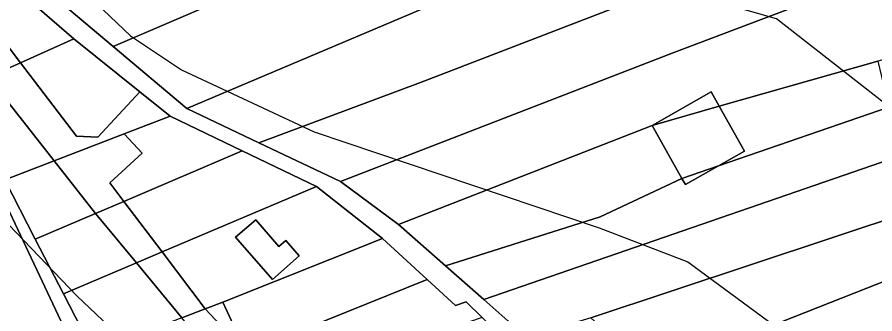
# Model space of a CAD drawing. Extents: x -510989 to -501240, y -1184665 to -1176089.
# Drawn here: x -509389.1 to -509237.3, y -1179799.2 to -1179746.7 of the extents above; entities that cross this region are included whole.
import ezdxf

# ---------------------------------------------------------------- set-up
doc = ezdxf.new("R2010")
doc.units = 0
for name, color, linetype in [('ostatni_plocha_x_manipulacni_plocha', 7, 'Continuous'), ('ostatni_plocha_x_ostatni_komunikace', 7, 'Continuous'), ('ostatni_plocha_x_sportoviste_a_rekr_plocha', 7, 'Continuous'), ('vrstevnice_01', 7, 'Continuous'), ('vrstevnice_02', 7, 'Continuous'), ('zastavena_plocha_a_nadvori', 7, 'Continuous')]:
    doc.layers.add(name, color=color, linetype=linetype)

msp = doc.modelspace()

# ---------------------------------------------------------------- linework, layer by layer
at = {"layer": 'ostatni_plocha_x_manipulacni_plocha'}
for points in [[(-509269.59, -1179693.23), (-509256.82, -1179706.98), (-509322.96, -1179730.73), (-509372.08, -1179751.87), (-509382.45, -1179743.08), (-509379.57, -1179742.54), (-509379.85, -1179741.04), (-509381.06, -1179734.61), (-509358.88, -1179726.9), (-509346.23, -1179721.75)], [(-509256.82, -1179706.98), (-509245.01, -1179719.69), (-509302.75, -1179738.95), (-509359.08, -1179762.88), (-509372.08, -1179751.87), (-509322.96, -1179730.73)], [(-509245.01, -1179719.69), (-509240.83, -1179724.2), (-509237.84, -1179727.41), (-509243.37, -1179729.55), (-509317.7, -1179758.27), (-509346.32, -1179768.93), (-509359.08, -1179762.88), (-509302.75, -1179738.95)], [(-509243.37, -1179729.55), (-509237.84, -1179727.41), (-509233.41, -1179732.19), (-509239.01, -1179740.05), (-509273.17, -1179753.08), (-509331.87, -1179775.78), (-509346.32, -1179768.93), (-509317.7, -1179758.27)], [(-509399.18, -1179740.62), (-509393.4, -1179738.11), (-509379.07, -1179750.52), (-509388.47, -1179754.75)], [(-509239.01, -1179740.05), (-509227.39, -1179738.67), (-509217.72, -1179749.08), (-509236.76, -1179754.49), (-509264.85, -1179762.46), (-509266.27, -1179759.93), (-509276.74, -1179765.84), (-509321.59, -1179783.39), (-509331.87, -1179775.78), (-509273.17, -1179753.08)], [(-509379.07, -1179750.52), (-509367.36, -1179759.9), (-509374.81, -1179767.93), (-509378.59, -1179767.77), (-509388.47, -1179754.75)], [(-509264.85, -1179762.46), (-509236.76, -1179754.49), (-509234.85, -1179762.63), (-509264.96, -1179772.99), (-509260.36, -1179770.4)], [(-509394.18, -1179757.32), (-509382.52, -1179772.14), (-509391.24, -1179775.51), (-509399.39, -1179759.66)], [(-509399.39, -1179759.66), (-509391.24, -1179775.51), (-509385.86, -1179785.98), (-509380.89, -1179795.66), (-509375.64, -1179805.88), (-509371.39, -1179814.14), (-509367.19, -1179822.32), (-509363.5, -1179829.51), (-509359.77, -1179836.76), (-509356.55, -1179843.03), (-509355.83, -1179844.44), (-509370.72, -1179855.06), (-509373.44, -1179857.05), (-509392.72, -1179864.7), (-509360.28, -1179845.17), (-509392.82, -1179776.12), (-509400.37, -1179760.1)], [(-509232.83, -1179771.24), (-509306.51, -1179796.69), (-509313.29, -1179790.71), (-509285.89, -1179782.05), (-509271.45, -1179775.23), (-509270.83, -1179776.31), (-509264.96, -1179772.99), (-509234.85, -1179762.63)], [(-509370.12, -1179767.34), (-509361.99, -1179764.2), (-509349.27, -1179770.32), (-509370.22, -1179779.29), (-509372.68, -1179776.03), (-509366.97, -1179770.74)], [(-509271.45, -1179775.23), (-509285.89, -1179782.05), (-509313.29, -1179790.71), (-509321.59, -1179783.39), (-509276.74, -1179765.84)], [(-509349.27, -1179770.32), (-509336.11, -1179776.66), (-509363.43, -1179788.25), (-509370.22, -1179779.29)], [(-509230.54, -1179780.99), (-509287.54, -1179799.89), (-509298.78, -1179803.36), (-509299.63, -1179802.65), (-509302.25, -1179800.44), (-509306.51, -1179796.69), (-509232.83, -1179771.24)], [(-509391.24, -1179775.51), (-509382.52, -1179772.14), (-509375.21, -1179781.43), (-509385.86, -1179785.98)], [(-509336.11, -1179776.66), (-509324.46, -1179785.88), (-509352.69, -1179797.15), (-509355.78, -1179798.33), (-509363.43, -1179788.25)], [(-509385.86, -1179785.98), (-509375.21, -1179781.43), (-509367.98, -1179790.18), (-509380.89, -1179795.66)], [(-509228.11, -1179790.45), (-509279.57, -1179810.78), (-509282.03, -1179808.56), (-509280.19, -1179806.52), (-509287.54, -1179799.89), (-509230.54, -1179780.99)], [(-509346.87, -1179782.56), (-509350.42, -1179785.66), (-509343.89, -1179793.11), (-509339.15, -1179788.96), (-509341.56, -1179786.21), (-509342.76, -1179787.26)], [(-509324.46, -1179785.88), (-509316.53, -1179793.14), (-509348.56, -1179806.03), (-509352.69, -1179797.15)], [(-509228.11, -1179790.45), (-509222.15, -1179788.1), (-509213.93, -1179795.28), (-509274, -1179815.8), (-509279.57, -1179810.78)], [(-509380.89, -1179795.66), (-509367.98, -1179790.18), (-509359.95, -1179799.91), (-509375.64, -1179805.88)], [(-509309.6, -1179797.09), (-509306.82, -1179799.87), (-509329.85, -1179807.77), (-509332.98, -1179804.45), (-509335.05, -1179806.4), (-509336.54, -1179804.83), (-509339.88, -1179807.98), (-509346.13, -1179809.41), (-509347.86, -1179807.53), (-509348.56, -1179806.03), (-509316.53, -1179793.14), (-509311.5, -1179797.75)], [(-509355.78, -1179798.33), (-509352.69, -1179797.15), (-509348.56, -1179806.03)]]:
    msp.add_lwpolyline(points, close=True, dxfattribs=at)
msp.add_lwpolyline([(-509382.45, -1179743.08), (-509372.08, -1179751.87), (-509359.08, -1179762.88), (-509346.32, -1179768.93), (-509331.87, -1179775.78), (-509321.59, -1179783.39), (-509313.29, -1179790.71), (-509306.51, -1179796.69), (-509302.25, -1179800.44), (-509299.63, -1179802.65), (-509303.58, -1179803.11), (-509306.82, -1179799.87), (-509309.6, -1179797.09), (-509311.5, -1179797.75), (-509316.53, -1179793.14), (-509324.46, -1179785.88), (-509336.11, -1179776.66), (-509349.27, -1179770.32), (-509361.99, -1179764.2), (-509367.36, -1179759.9), (-509379.07, -1179750.52), (-509393.4, -1179738.11)], dxfattribs=at)
at = {"layer": 'ostatni_plocha_x_ostatni_komunikace'}
for points in [[(-509405.25, -1179743.25), (-509399.18, -1179740.62), (-509388.47, -1179754.75), (-509394.18, -1179757.32)], [(-509388.47, -1179754.75), (-509378.59, -1179767.77), (-509374.81, -1179767.93), (-509367.36, -1179759.9), (-509361.99, -1179764.2), (-509370.12, -1179767.34), (-509382.52, -1179772.14), (-509394.18, -1179757.32)], [(-509366.97, -1179770.74), (-509372.68, -1179776.03), (-509370.22, -1179779.29), (-509375.21, -1179781.43), (-509382.52, -1179772.14), (-509370.12, -1179767.34)], [(-509375.21, -1179781.43), (-509370.22, -1179779.29), (-509363.43, -1179788.25), (-509367.98, -1179790.18)], [(-509367.98, -1179790.18), (-509363.43, -1179788.25), (-509355.78, -1179798.33), (-509359.95, -1179799.91)], [(-509359.95, -1179799.91), (-509355.78, -1179798.33), (-509348.56, -1179806.03), (-509353.51, -1179807.79)]]:
    msp.add_lwpolyline(points, close=True, dxfattribs=at)
at = {"layer": 'ostatni_plocha_x_sportoviste_a_rekr_plocha'}
msp.add_lwpolyline([(-509414.56, -1179729.99), (-509412.04, -1179735.34), (-509407.79, -1179744.35), (-509400.37, -1179760.1), (-509392.82, -1179776.12), (-509360.28, -1179845.17), (-509392.72, -1179864.7), (-509422.95, -1179882.91), (-509424.41, -1179883.79), (-509434.17, -1179876.61), (-509450.96, -1179859.19), (-509460.71, -1179845.86), (-509459.71, -1179845.32), (-509451.84, -1179841.02), (-509443.46, -1179859.06), (-509437.94, -1179856.49), (-509446.31, -1179838.46), (-509464.68, -1179787.36), (-509473.71, -1179744.29), (-509437.87, -1179732.2), (-509434.32, -1179735.89), (-509415.75, -1179727.46)], close=True, dxfattribs=at)
at = {"layer": 'vrstevnice_01'}
for points in [[(-509072.09, -1180061), (-509089.69, -1180042), (-509102.5, -1180024), (-509126.59, -1179984), (-509158, -1179936), (-509174.31, -1179905), (-509181.59, -1179885), (-509184.31, -1179864), (-509184, -1179849), (-509182.31, -1179842), (-509180.59, -1179821), (-509181.81, -1179807), (-509187, -1179794), (-509194.81, -1179785), (-509205.91, -1179777), (-509230.41, -1179766), (-509254.69, -1179747), (-509275.5, -1179741), (-509305.69, -1179737), (-509320.19, -1179734), (-509338.31, -1179724), (-509350.81, -1179712), (-509367.09, -1179690), (-509378.31, -1179665)], [(-509160.41, -1180082), (-509177.5, -1180042), (-509187.5, -1180011), (-509202.31, -1179975), (-509213.41, -1179954), (-509237.59, -1179916), (-509250.31, -1179899), (-509263.41, -1179885), (-509282.5, -1179870), (-509327.59, -1179841), (-509352.19, -1179821), (-509378.5, -1179796), (-509418.81, -1179754)]]:
    msp.add_lwpolyline(points, dxfattribs=at)
at = {"layer": 'vrstevnice_02'}
msp.add_lwpolyline([(-509393.19, -1179727), (-509369, -1179750), (-509360, -1179756), (-509336.5, -1179767), (-509286.09, -1179784), (-509270.41, -1179790), (-509248.69, -1179806), (-509243.81, -1179811), (-509236.69, -1179822), (-509226, -1179847), (-509206.91, -1179908), (-509194.81, -1179933), (-509161.59, -1179995), (-509140.69, -1180027), (-509125.5, -1180062)], dxfattribs=at)
at = {"layer": 'zastavena_plocha_a_nadvori'}
for points in [[(-509266.27, -1179759.93), (-509264.85, -1179762.46), (-509276.74, -1179765.84)], [(-509276.74, -1179765.84), (-509264.85, -1179762.46), (-509260.36, -1179770.4), (-509264.96, -1179772.99), (-509271.45, -1179775.23)], [(-509264.96, -1179772.99), (-509270.83, -1179776.31), (-509271.45, -1179775.23)], [(-509346.87, -1179782.56), (-509342.76, -1179787.26), (-509341.56, -1179786.21), (-509339.15, -1179788.96), (-509343.89, -1179793.11), (-509350.42, -1179785.66)]]:
    msp.add_lwpolyline(points, close=True, dxfattribs=at)

doc.saveas('drawing.dxf')
